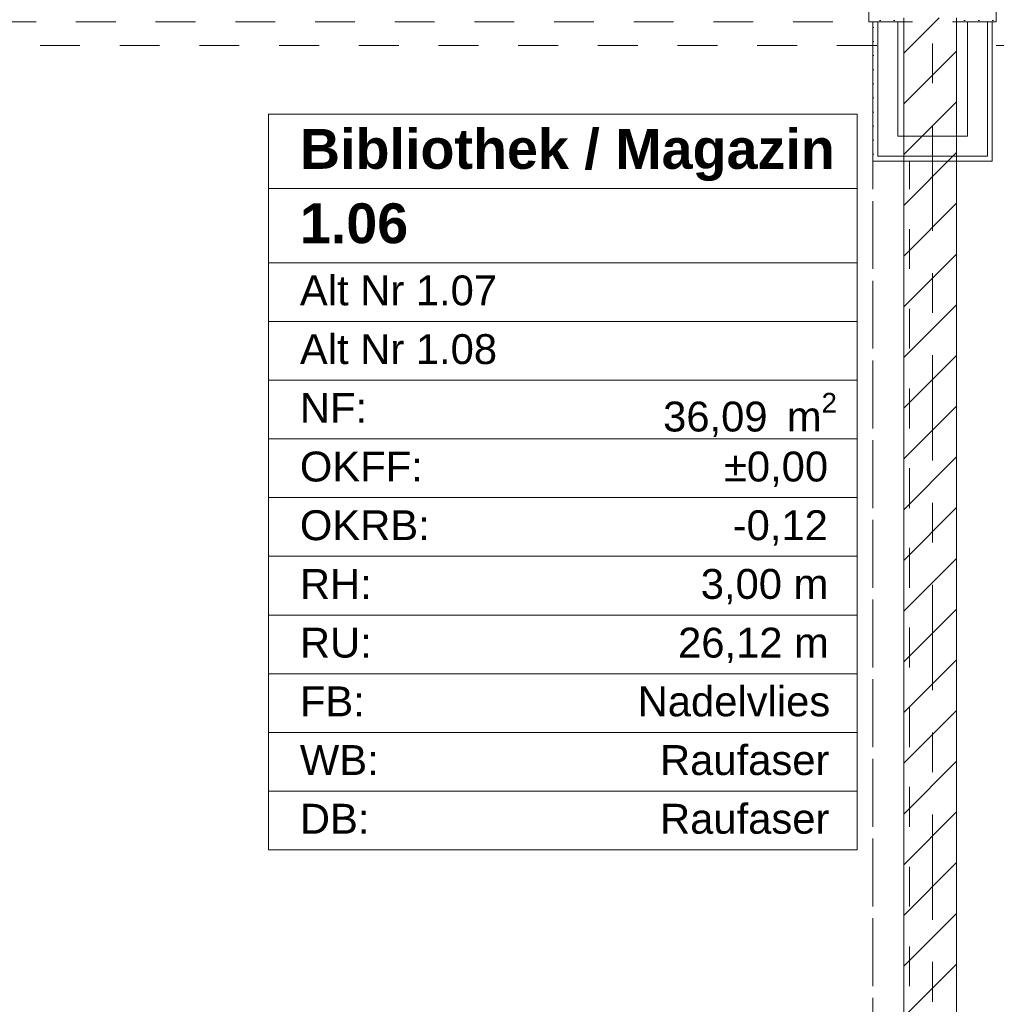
# Model space of a CAD drawing. Header units: metres. Extents: x -3.6 to 84.5, y -11 to 16.8.
# Tile 470 of 656: x 34.2 to 36.7, y 10.5 to 13. Entities that reach past the tile are written whole.
import ezdxf

# ---------------------------------------------------------------- set-up
doc = ezdxf.new("R2010")
doc.units = ezdxf.units.M
doc.header["$MEASUREMENT"] = 0
for name, pattern in [('+Grundstücksgrenze', [0.115, 0.075, -0.04]), ('Achse', [0.2, 0.1, -0.05, 0, -0.05]), ('Strichlinie doppelt', [0.546806, 0.264583, -0.105833, 0.070556, -0.105833]), ('Untersicht', [0.1, 0.075, -0.025]), ('Wipeout_Contour', [1, 0, -1])]:
    doc.linetypes.add(name, pattern=pattern)
for name, color, linetype in [('152 - Bemaßung_ Beschriftung.Ausbau', 7, 'Continuous'), ('401 - Zone.Raum_ Raumbegrenzung_ Whg.', 7, 'Continuous'), ('451 - Universal.Achsen Raster', 7, 'Continuous'), ('605 - Struktur.Wand Innen', 7, 'Continuous'), ('606 - Struktur.Wand Innen Ausbau', 7, 'Continuous'), ('607 - Struktur.Stütze', 7, 'Continuous'), ('608 - Struktur.Träger', 7, 'Continuous'), ('650 - Abdeckung.Fußboden Aufbau', 7, 'Continuous'), ('653 - Abdeckung.TB Verkofferung', 7, 'Continuous')]:
    doc.layers.add(name, color=color, linetype=linetype)
doc.styles.add('ERSTELLTER_STIL_1', font='txt')
doc.styles.add('ERSTELLTER_STIL_2', font='txt')
doc.dimstyles.new('ERSTELLTER_STIL__1', dxfattribs={"dimtxt": 0.1, "dimasz": 0.0532, "dimexe": 0.18, "dimexo": 0.0625, "dimgap": 0, "dimtad": 1, "dimzin": 0, "dimdsep": 46, "dimtxsty": 'ERSTELLTER_STIL_2', "dimblk": 'ARROWHEAD_2', "dimblk1": 'ARROWHEAD_2', "dimblk2": 'ARROWHEAD_2', "dimcen": 0.09, "dimse1": 1, "dimse2": 1, "dimclrd": 7, "dimclre": 7, "dimclrt": 7, "dimazin": 0, "dimtfac": 1, "dimtdec": 4, "dimtmove": 0, "dimatfit": 3, "dimfxl": 1, "dimtolj": 1, "dimtzin": 0, "dimarcsym": 0})
doc.dimstyles.new('ERSTELLTER_STIL__3', dxfattribs={"dimtxt": 0.1, "dimasz": 0.0532, "dimexe": 0.18, "dimexo": 0.0625, "dimgap": 0, "dimtad": 1, "dimtih": 1, "dimtoh": 1, "dimzin": 0, "dimdsep": 46, "dimtxsty": 'ERSTELLTER_STIL_2', "dimblk": 'ARROWHEAD_2', "dimblk1": 'ARROWHEAD_2', "dimblk2": 'ARROWHEAD_2', "dimcen": 0.09, "dimse1": 1, "dimse2": 1, "dimclrd": 7, "dimclre": 7, "dimclrt": 7, "dimazin": 0, "dimtfac": 1, "dimtdec": 4, "dimtmove": 0, "dimatfit": 3, "dimfxl": 1, "dimtolj": 1, "dimtzin": 0, "dimarcsym": 0})
pattern_1 = [(45, (0, 0), (-0.01767767, 0.01767767), [0, -0.025])]

# ---------------------------------------------------------------- blocks, each defined once
blk = doc.blocks.new('*D305')
at = {"layer": '152 - Bemaßung_ Beschriftung.Ausbau', "color": 7, "linetype": 'Continuous', "lineweight": 5}
for p, q in [((63.4, 13.7152), (63.47, 13.6748)), ((63.435, 7.935), (63.435, 13.695))]:
    blk.add_line(p, q, dxfattribs=at)
blk = doc.blocks.new('ARROWHEAD_2')
at = {"color": 0, "linetype": 'Continuous', "lineweight": 0}
for p, q in [((-0.378, -0.655), (0.378, 0.655)), ((0, 0), (-1, 0))]:
    blk.add_line(p, q, dxfattribs=at)
blk = doc.blocks.new('*D306')
at = {"layer": '152 - Bemaßung_ Beschriftung.Ausbau', "color": 7, "linetype": 'Continuous', "lineweight": 5}
for p, q in [((63.47, 13.8248), (63.4, 13.8652)), ((63.435, 13.845), (63.435, 13.8792)), ((63.4875, 13.845), (63.3825, 13.845)), ((63.435, 13.695), (63.435, 13.845)), ((63.4, 13.7152), (63.47, 13.6748)), ((63.4875, 13.695), (63.3825, 13.695)), ((63.435, 7.935), (63.435, 13.695))]:
    blk.add_line(p, q, dxfattribs=at)
blk = doc.blocks.new('*D377')
at = {"layer": '152 - Bemaßung_ Beschriftung.Ausbau', "color": 7, "linetype": 'Continuous', "lineweight": 5}
for p, q in [((29.255, 15.3025), (29.255, 15.4075)), ((29.3875, 15.3025), (29.3875, 15.4075)), ((29.2752, 15.39), (29.2348, 15.32)), ((29.4077, 15.39), (29.3673, 15.32)), ((25.795, 15.355), (29.255, 15.355)), ((29.255, 15.355), (29.3875, 15.355)), ((29.3875, 15.355), (36.4575, 15.355))]:
    blk.add_line(p, q, dxfattribs=at)
blk = doc.blocks.new('*D378')
at = {"layer": '152 - Bemaßung_ Beschriftung.Ausbau', "color": 7, "linetype": 'Continuous', "lineweight": 5}
for p, q in [((36.4575, 15.3025), (36.4575, 15.4075)), ((29.4077, 15.39), (29.3673, 15.32)), ((36.4777, 15.39), (36.4373, 15.32)), ((29.3875, 15.355), (36.4575, 15.355)), ((36.4575, 15.355), (36.59, 15.355))]:
    blk.add_line(p, q, dxfattribs=at)
at = {"layer": '152 - Bemaßung_ Beschriftung.Ausbau', "color": 7, "lineweight": 5, "char_height": 0.1, "attachment_point": 7, "style": 'ERSTELLTER_STIL_2'}
for s, insert in [('\\A1;{\\pql;\\fArial|b0|i0|c0|p38;13\\fArial|b0|i0|c0|p38;\\A1{\\H.66x;\\S25^  ;}}', (36.1853, 15.3733)), ('\\A1;{\\pql;\\fArial|b0|i0|c0|p38;7,07}', (32.6635, 15.375))]:
    blk.add_mtext(s, dxfattribs=dict(at, insert=insert))
blk = doc.blocks.new('*D379')
at = {"layer": '152 - Bemaßung_ Beschriftung.Ausbau', "color": 7, "linetype": 'Continuous', "lineweight": 5}
for p, q in [((36.59, 15.3025), (36.59, 15.4075)), ((36.4777, 15.39), (36.4373, 15.32)), ((36.6102, 15.39), (36.5698, 15.32)), ((36.4575, 15.355), (36.59, 15.355)), ((36.59, 15.355), (40.05, 15.355))]:
    blk.add_line(p, q, dxfattribs=at)
blk = doc.blocks.new('*D380')
at = {"layer": '152 - Bemaßung_ Beschriftung.Ausbau', "color": 7, "linetype": 'Continuous', "lineweight": 5}
for p, q in [((40.05, 15.3025), (40.05, 15.4075)), ((36.6102, 15.39), (36.5698, 15.32)), ((40.0702, 15.39), (40.0298, 15.32)), ((36.59, 15.355), (40.05, 15.355)), ((40.05, 15.355), (40.2, 15.355))]:
    blk.add_line(p, q, dxfattribs=at)
at = {"layer": '152 - Bemaßung_ Beschriftung.Ausbau', "color": 7, "lineweight": 5, "char_height": 0.1, "attachment_point": 7, "style": 'ERSTELLTER_STIL_2'}
for s, insert in [('\\A1;{\\pql;\\fArial|b0|i0|c0|p38;3,46}', (38.1111, 15.375)), ('\\A1;{\\pql;\\fArial|b0|i0|c0|p38;15}', (39.878, 15.375))]:
    blk.add_mtext(s, dxfattribs=dict(at, insert=insert))
blk = doc.blocks.new('*D538')
at = {"layer": '152 - Bemaßung_ Beschriftung.Ausbau', "color": 7, "linetype": 'Continuous', "lineweight": 5}
for p, q in [((63.9, 13.4752), (63.97, 13.4348)), ((63.935, 8.2), (63.935, 13.455)), ((63.9, 8.2202), (63.97, 8.1798)), ((63.9875, 8.2), (63.8825, 8.2)), ((63.935, 8.15), (63.935, 8.2))]:
    blk.add_line(p, q, dxfattribs=at)
at = {"layer": '152 - Bemaßung_ Beschriftung.Ausbau', "color": 7, "lineweight": 5, "insert": (63.9344, 10.6694), "char_height": 0.1, "attachment_point": 7, "rotation": 90, "style": 'ERSTELLTER_STIL_2'}
blk.add_mtext('\\A1;{\\pql;\\fArial|b0|i0|c0|p38;5,25\\fArial|b0|i0|c0|p38;\\A1{\\H.66x;\\S5^  ;}}', dxfattribs=at)
blk = doc.blocks.new('*D539')
at = {"layer": '152 - Bemaßung_ Beschriftung.Ausbau', "color": 7, "linetype": 'Continuous', "lineweight": 5}
for p, q in [((63.9, 13.7152), (63.97, 13.6748)), ((63.935, 13.455), (63.935, 13.695)), ((63.9, 13.4752), (63.97, 13.4348)), ((63.9875, 13.455), (63.8825, 13.455)), ((63.935, 8.2), (63.935, 13.455))]:
    blk.add_line(p, q, dxfattribs=at)
at = {"layer": '152 - Bemaßung_ Beschriftung.Ausbau', "color": 7, "lineweight": 5, "insert": (63.915, 13.4991), "char_height": 0.1, "attachment_point": 7, "rotation": 90, "style": 'ERSTELLTER_STIL_2'}
blk.add_mtext('\\A1;{\\pql;\\fArial|b0|i0|c0|p38;24}', dxfattribs=at)

msp = doc.modelspace()

# ---------------------------------------------------------------- hatches: boundary and pattern name
at = {"layer": '606 - Struktur.Wand Innen Ausbau', "linetype": 'Continuous', "lineweight": 0, "true_color": 0x000000}
h = msp.add_hatch(dxfattribs=at)
h.set_pattern_fill('Gips_0001', color=18, style=0, pattern_type=2)
h.set_pattern_definition(pattern_1)
h.paths.add_polyline_path([(36.38, 12.6525), (36.3925, 12.6525), (36.3925, 12.99), (36.38, 12.99)])
h = msp.add_hatch(dxfattribs=at)
h.set_pattern_fill('Gips_0001', color=18, style=0, pattern_type=2)
h.set_pattern_definition(pattern_1)
h.paths.add_polyline_path([(36.6675, 12.6525), (36.68, 12.6525), (36.68, 12.99), (36.6675, 12.99)])
h = msp.add_hatch(dxfattribs=at)
h.set_pattern_fill('Gips_0001', color=18, style=0, pattern_type=2)
h.set_pattern_definition(pattern_1)
h.paths.add_polyline_path([(36.38, 12.64), (36.3925, 12.64), (36.3925, 12.6525)])
h = msp.add_hatch(dxfattribs=at)
h.set_pattern_fill('Gips_0001', color=18, style=0, pattern_type=2)
h.set_pattern_definition(pattern_1)
h.paths.add_polyline_path([(36.38, 12.6525), (36.38, 12.64), (36.3925, 12.6525)])
h = msp.add_hatch(dxfattribs=at)
h.set_pattern_fill('Gips_0001', color=18, style=0, pattern_type=2)
h.set_pattern_definition(pattern_1)
h.paths.add_polyline_path([(36.6675, 12.64), (36.68, 12.64), (36.6675, 12.6525)])
h = msp.add_hatch(dxfattribs=at)
h.set_pattern_fill('Gips_0001', color=18, style=0, pattern_type=2)
h.set_pattern_definition(pattern_1)
h.paths.add_polyline_path([(36.6675, 12.6525), (36.68, 12.64), (36.68, 12.6525)])
at = {"layer": '607 - Struktur.Stütze', "linetype": 'Continuous', "lineweight": 0, "true_color": 0x000000}
h = msp.add_hatch(dxfattribs=at)
h.set_pattern_fill('Gips_0001', color=18, style=0, pattern_type=2)
h.set_pattern_definition(pattern_1)
h.paths.add_polyline_path([(36.38, 13.445), (36.37, 13.445), (36.37, 12.99), (36.4575, 12.99), (36.4575, 13), (36.38, 13)])
h = msp.add_hatch(dxfattribs=at)
h.set_pattern_fill('Gips_0001', color=18, style=0, pattern_type=2)
h.set_pattern_definition(pattern_1)
h.paths.add_polyline_path([(36.59, 12.99), (36.69, 12.99), (36.69, 13.445), (36.68, 13.445), (36.68, 13), (36.59, 13)])

# ---------------------------------------------------------------- linework, layer by layer
at = {"layer": '401 - Zone.Raum_ Raumbegrenzung_ Whg.', "color": 7, "linetype": 'Continuous', "lineweight": 9}
for p, q in [((36.3408, 12.7583), (34.8634, 12.7583)), ((34.8634, 12.7583), (34.8634, 10.9118)), ((34.8634, 12.7583), (36.3408, 12.7583)), ((34.8634, 12.5716), (34.8634, 12.7583)), ((36.3408, 10.9118), (36.3408, 12.7583)), ((36.3408, 12.7583), (36.3408, 12.5716)), ((36.3408, 12.5716), (34.8634, 12.5716)), ((34.8634, 12.5716), (36.3408, 12.5716)), ((34.8634, 12.385), (34.8634, 12.5716)), ((36.3408, 12.5716), (36.3408, 12.385)), ((36.3408, 12.385), (34.8634, 12.385)), ((34.8634, 12.385), (36.3408, 12.385)), ((34.8634, 12.2377), (34.8634, 12.385)), ((36.3408, 12.385), (36.3408, 12.2377)), ((36.3408, 12.2377), (34.8634, 12.2377)), ((34.8634, 12.2377), (36.3408, 12.2377)), ((34.8634, 12.0904), (34.8634, 12.2377)), ((36.3408, 12.2377), (36.3408, 12.0904)), ((36.3408, 12.0904), (34.8634, 12.0904)), ((34.8634, 12.0904), (36.3408, 12.0904)), ((34.8634, 11.9431), (34.8634, 12.0904)), ((36.3408, 12.0904), (36.3408, 11.9431)), ((36.3408, 11.9431), (34.8634, 11.9431)), ((34.8634, 11.9431), (36.3408, 11.9431)), ((34.8634, 11.7958), (34.8634, 11.9431)), ((36.3408, 11.9431), (36.3408, 11.7958)), ((36.3408, 11.7958), (34.8634, 11.7958)), ((34.8634, 11.7958), (36.3408, 11.7958)), ((34.8634, 11.6484), (34.8634, 11.7958)), ((36.3408, 11.7958), (36.3408, 11.6484)), ((36.3408, 11.6484), (34.8634, 11.6484)), ((34.8634, 11.6484), (36.3408, 11.6484)), ((34.8634, 11.5011), (34.8634, 11.6484)), ((36.3408, 11.6484), (36.3408, 11.5011)), ((36.3408, 11.5011), (34.8634, 11.5011)), ((34.8634, 11.5011), (36.3408, 11.5011)), ((34.8634, 11.3538), (34.8634, 11.5011)), ((36.3408, 11.5011), (36.3408, 11.3538)), ((36.3408, 11.3538), (34.8634, 11.3538)), ((34.8634, 11.3538), (36.3408, 11.3538)), ((34.8634, 11.2065), (34.8634, 11.3538)), ((36.3408, 11.3538), (36.3408, 11.2065)), ((36.3408, 11.2065), (34.8634, 11.2065)), ((34.8634, 11.2065), (36.3408, 11.2065)), ((34.8634, 11.0591), (34.8634, 11.2065)), ((36.3408, 11.2065), (36.3408, 11.0591)), ((36.3408, 11.0591), (34.8634, 11.0591)), ((34.8634, 11.0591), (36.3408, 11.0591)), ((34.8634, 10.9118), (34.8634, 11.0591)), ((36.3408, 11.0591), (36.3408, 10.9118)), ((34.8634, 10.9118), (36.3408, 10.9118)), ((36.3408, 10.9118), (34.8634, 10.9118))]:
    msp.add_line(p, q, dxfattribs=at)
at = {"layer": '606 - Struktur.Wand Innen Ausbau', "color": 7, "linetype": 'Continuous', "lineweight": 5}
for p, q in [((36.3925, 12.99), (36.3925, 12.7025)), ((36.6675, 12.7025), (36.6675, 12.99)), ((36.3925, 12.7025), (36.3925, 12.6525)), ((36.6675, 12.6525), (36.6675, 12.7025)), ((36.3925, 12.6525), (36.4425, 12.6525)), ((36.3925, 12.6525), (36.4425, 12.6525)), ((36.6175, 12.6525), (36.6675, 12.6525)), ((36.6175, 12.6525), (36.6675, 12.6525))]:
    msp.add_line(p, q, dxfattribs=at)
at = {"layer": '606 - Struktur.Wand Innen Ausbau', "color": 7, "linetype": 'Continuous', "lineweight": 5, "flags": 128}
for points in [[(36.38, 12.99), (36.38, 12.64)], [(36.4425, 12.7025), (36.4425, 12.99)], [(36.6175, 12.99), (36.6175, 12.7025)], [(36.68, 12.64), (36.68, 12.99)], [(36.38, 12.64), (36.3925, 12.64)], [(36.68, 12.64), (36.6675, 12.64)]]:
    msp.add_lwpolyline(points, dxfattribs=at)
at = {"layer": '607 - Struktur.Stütze', "color": 7, "linetype": 'Continuous', "lineweight": 5, "flags": 128}
for points in [[(36.37, 13.445), (36.37, 12.99), (36.4575, 12.99)], [(36.59, 12.99), (36.69, 12.99), (36.69, 13.445)]]:
    msp.add_lwpolyline(points, dxfattribs=at)
at = {"layer": '650 - Abdeckung.Fußboden Aufbau', "color": 7, "linetype": 'Continuous', "lineweight": 13, "flags": 128}
for points in [[(36.4575, 8.24), (36.4575, 12.99), (36.37, 12.99), (36.37, 13.445), (33.09, 13.445), (33.09, 12.99), (32.77, 12.99), (32.77, 13.445), (29.49, 13.445), (29.49, 12.99), (29.3875, 12.99), (29.3875, 8.24)], [(39.97, 8.24), (39.97, 8.51), (40.05, 8.51), (40.05, 12.99), (39.97, 12.99), (39.97, 13.445), (36.69, 13.445), (36.69, 12.99), (36.59, 12.99)], [(36.59, 12.99), (36.59, 8.24), (37.83, 8.24)]]:
    msp.add_lwpolyline(points, dxfattribs=at)
at = {"layer": '653 - Abdeckung.TB Verkofferung', "color": 7, "linetype": 'Untersicht', "lineweight": 9}
msp.add_line((25.89, 12.9305), (46.9551, 12.9305), dxfattribs=at)
at = {"layer": '653 - Abdeckung.TB Verkofferung', "color": 1, "linetype": '+Grundstücksgrenze', "lineweight": 13, "true_color": 0xff1515}
msp.add_line((36.38, 8.5695), (36.38, 12.64), dxfattribs=at)
at = {"layer": '653 - Abdeckung.TB Verkofferung', "color": 7, "linetype": 'Achse', "lineweight": 9}
msp.add_line((36.38, 8.24), (36.38, 12.64), dxfattribs=at)

# ---------------------------------------------------------------- texts
at = {"layer": '401 - Zone.Raum_ Raumbegrenzung_ Whg.', "color": 7, "lineweight": 9, "attachment_point": 1}
for s, insert, char_height, style in [('\\A1;{\\pqj;\\pt0;\\fArial|b1|i0|c0|p38;Bibliothek / Magazin}', (34.942, 12.7207), 0.1, 'ERSTELLTER_STIL_1'), ('\\A1;{\\pqj;\\pt0;\\fArial|b1|i0|c0|p38;}', (36.2622, 12.7435), 0.1, 'ERSTELLTER_STIL_1'), ('\\A1;{\\pqj;\\pt0;\\fArial|b1|i0|c0|p38;}', (36.2622, 12.5569), 0.1, 'ERSTELLTER_STIL_1'), ('\\A1;{\\pql;\\pt0;\\fArial|b1|i0|c0|p38;1.06}', (34.942, 12.5341), 0.1, 'ERSTELLTER_STIL_1'), ('\\A1;{\\pqj;\\pt0;\\fArial|b0|i0|c0|p38;Alt Nr 1.07}', (34.942, 12.3532), 0.075, 'ERSTELLTER_STIL_2'), ('\\A1;{\\pqj;\\pt0;\\fArial|b0|i0|c0|p38;}', (36.2622, 12.3703), 0.075, 'ERSTELLTER_STIL_2'), ('\\A1;{\\pqj;\\pt0;\\fArial|b0|i0|c0|p38;Alt Nr 1.08}', (34.942, 12.2058), 0.075, 'ERSTELLTER_STIL_2'), ('\\A1;{\\pqj;\\pt0;\\fArial|b0|i0|c0|p38;}', (36.2622, 12.223), 0.075, 'ERSTELLTER_STIL_2'), ('\\A1;{\\pqj;\\pt0;\\fArial|b0|i0|c0|p38;NF: }', (34.942, 12.0585), 0.075, 'ERSTELLTER_STIL_2'), ('\\A1;{\\pql;\\pt0,0.05;\\fArial|b0|i0|c0|p38;36,09\\fArial|b0|i0|c0|p38;\\A1{\\H.66x;\\S^  ;}\\fArial|b0|i0|c0|p38; m\\fArial|b0|i0|c0|p38;\\A1{\\H.66x;\\S2^  ;}}', (35.8537, 12.0585), 0.075, 'ERSTELLTER_STIL_2'), ('\\A1;{\\pqj;\\pt0;\\fArial|b0|i0|c0|p38;OKFF: }', (34.942, 11.9112), 0.075, 'ERSTELLTER_STIL_2'), ('\\A1;{\\pqj;\\pt0;\\fArial|b0|i0|c0|p38;±0,00}', (36.0064, 11.9112), 0.075, 'ERSTELLTER_STIL_2'), ('\\A1;{\\pqj;\\pt0;\\fArial|b0|i0|c0|p38;OKRB: }', (34.942, 11.7639), 0.075, 'ERSTELLTER_STIL_2'), ('\\A1;{\\pqj;\\pt0;\\fArial|b0|i0|c0|p38;-0,12}', (36.0284, 11.7639), 0.075, 'ERSTELLTER_STIL_2'), ('\\A1;{\\pqj;\\pt0;\\fArial|b0|i0|c0|p38;RH: }', (34.942, 11.6166), 0.075, 'ERSTELLTER_STIL_2'), ('\\A1;{\\pqj;\\pt0;\\fArial|b0|i0|c0|p38;3,00 m}', (35.9482, 11.6166), 0.075, 'ERSTELLTER_STIL_2'), ('\\A1;{\\pqj;\\pt0;\\fArial|b0|i0|c0|p38;RU: }', (34.942, 11.4692), 0.075, 'ERSTELLTER_STIL_2'), ('\\A1;{\\pqj;\\pt0;\\fArial|b0|i0|c0|p38;26,12 m}', (35.8912, 11.4692), 0.075, 'ERSTELLTER_STIL_2'), ('\\A1;{\\pqj;\\pt0;\\fArial|b0|i0|c0|p38;FB: }', (34.942, 11.3219), 0.075, 'ERSTELLTER_STIL_2'), ('\\A1;{\\pqj;\\pt0;\\fArial|b0|i0|c0|p38;Nadelvlies}', (35.7898, 11.3219), 0.075, 'ERSTELLTER_STIL_2'), ('\\A1;{\\pqj;\\pt0;\\fArial|b0|i0|c0|p38;WB: }', (34.942, 11.1746), 0.075, 'ERSTELLTER_STIL_2'), ('\\A1;{\\pqj;\\pt0;\\fArial|b0|i0|c0|p38;Raufaser}', (35.846, 11.1746), 0.075, 'ERSTELLTER_STIL_2'), ('\\A1;{\\pqj;\\pt0;\\fArial|b0|i0|c0|p38;DB: }', (34.942, 11.0273), 0.075, 'ERSTELLTER_STIL_2'), ('\\A1;{\\pqj;\\pt0;\\fArial|b0|i0|c0|p38;Raufaser}', (35.846, 11.0273), 0.075, 'ERSTELLTER_STIL_2')]:
    msp.add_mtext(s, dxfattribs=dict(at, insert=insert, char_height=char_height, style=style))

# ---------------------------------------------------------------- next in the draw order: wipeouts: each hides what was drawn before it
at = {"color": 254, "linetype": 'Wipeout_Contour', "lineweight": 0, "ltscale": 152.398964}
msp.add_wipeout([(36.4575, 13), (36.4575, 8.24), (36.59, 8.24), (36.59, 13)], dxfattribs=at).dxf.layer = '605 - Struktur.Wand Innen'

# ---------------------------------------------------------------- next in the draw order: hatches: boundary and pattern name
at = {"layer": '605 - Struktur.Wand Innen', "linetype": 'Continuous', "lineweight": 0, "true_color": 0x000000}
h = msp.add_hatch(dxfattribs=at)
h.set_pattern_fill('MW_Ziegel_0001', color=18, style=0, pattern_type=2)
h.set_pattern_definition([(45, (0, 0), (-0.0636396, 0.0636396), [])])
h.paths.add_polyline_path([(36.4575, 13), (36.4575, 8.24), (36.59, 8.24), (36.59, 13)])
at = {"layer": '606 - Struktur.Wand Innen Ausbau', "linetype": 'Continuous', "lineweight": 0, "true_color": 0x000000}
h = msp.add_hatch(dxfattribs=at)
h.set_pattern_fill('Gips_0001', color=18, style=0, pattern_type=2)
h.set_pattern_definition(pattern_1)
h.paths.add_polyline_path([(36.3925, 12.6525), (36.3925, 12.64), (36.5325, 12.64), (36.5325, 12.6525)])
h = msp.add_hatch(dxfattribs=at)
h.set_pattern_fill('Gips_0001', color=18, style=0, pattern_type=2)
h.set_pattern_definition(pattern_1)
h.paths.add_polyline_path([(36.6675, 12.6525), (36.5325, 12.6525), (36.5325, 12.64), (36.6675, 12.64)])

# ---------------------------------------------------------------- next in the draw order: linework, layer by layer
at = {"layer": '451 - Universal.Achsen Raster', "color": 160, "linetype": 'Strichlinie doppelt', "lineweight": 9, "true_color": 0x3232ff}
msp.add_line((36.53, -10.585), (36.53, 16.355), dxfattribs=at)
at = {"layer": '605 - Struktur.Wand Innen', "color": 7, "linetype": 'Continuous', "lineweight": 18, "flags": 128}
for points in [[(36.4575, 13), (36.4575, 8.24)], [(36.59, 8.24), (36.59, 13)]]:
    msp.add_lwpolyline(points, dxfattribs=at)
at = {"layer": '606 - Struktur.Wand Innen Ausbau', "color": 7, "linetype": 'Continuous', "lineweight": 5}
for p, q in [((36.4425, 12.6525), (36.5325, 12.6525)), ((36.5325, 12.6525), (36.6175, 12.6525))]:
    msp.add_line(p, q, dxfattribs=at)
at = {"layer": '606 - Struktur.Wand Innen Ausbau', "color": 7, "linetype": 'Continuous', "lineweight": 5, "flags": 128}
for points in [[(36.5325, 12.7025), (36.4425, 12.7025)], [(36.6175, 12.7025), (36.5325, 12.7025)], [(36.3925, 12.64), (36.5325, 12.64)], [(36.5325, 12.64), (36.6675, 12.64)]]:
    msp.add_lwpolyline(points, dxfattribs=at)
at = {"layer": '608 - Struktur.Träger', "color": 7, "linetype": 'Untersicht', "lineweight": 13}
msp.add_line((14.78, 12.99), (47.48, 12.99), dxfattribs=at)
at = {"layer": '653 - Abdeckung.TB Verkofferung', "color": 1, "linetype": '+Grundstücksgrenze', "lineweight": 13, "true_color": 0xff1515}
for p, q in [((36.4725, 12.64), (36.38, 12.64)), ((36.4725, 8.5695), (36.4725, 12.64))]:
    msp.add_line(p, q, dxfattribs=at)

# ---------------------------------------------------------------- next in the draw order: dimensions: what is measured, and where the dimension line sits
at = {"layer": '152 - Bemaßung_ Beschriftung.Ausbau', "color": 7, "linetype": 'Continuous', "lineweight": 5}
for base, p1, p2, picture, middle in [((36.4575, 15.355), (29.3875, 10.62), (36.4575, 10.62), '*D378', (32.7934, 15.425)), ((40.05, 15.355), (36.59, 10.62), (40.05, 11.925), '*D380', (38.241, 15.425)), ((29.3875, 15.355), (29.255, 10.62), (29.3875, 10.62), '*D377', (29.2322, 15.425)), ((36.59, 15.355), (36.4575, 10.62), (36.59, 10.62), '*D379', (36.4347, 15.425))]:
    dim = msp.add_linear_dim(base=base, p1=p1, p2=p2, dimstyle='ERSTELLTER_STIL__3', dxfattribs=at)
    dim.commit()
    dim.dimension.update_dxf_attribs({"geometry": picture, "text_midpoint": middle, "dimtype": 160})
for base, p1, p2, picture, middle in [((63.435, 13.845), (31.13, 13.695), (62.425, 13.845), '*D306', (63.365, 13.5992)), ((63.435025, 13.695), (62.275025, 13.695), (31.1300125, 13.695), '*D305', (63.3650249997, 13.691853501)), ((63.935, 13.695), (31.13, 13.455), (62.275, 13.695), '*D539', (63.865, 13.5753)), ((63.93503, 13.455), (60.52999, 8.19998), (31.13001, 13.455), '*D538', (63.86502, 10.93436))]:
    dim = msp.add_linear_dim(base=base, p1=p1, p2=p2, angle=90, dimstyle='ERSTELLTER_STIL__1', dxfattribs=at)
    dim.commit()
    dim.dimension.update_dxf_attribs({"geometry": picture, "text_midpoint": middle, "dimtype": 160, "text_rotation": 90})

doc.saveas('drawing.dxf')
